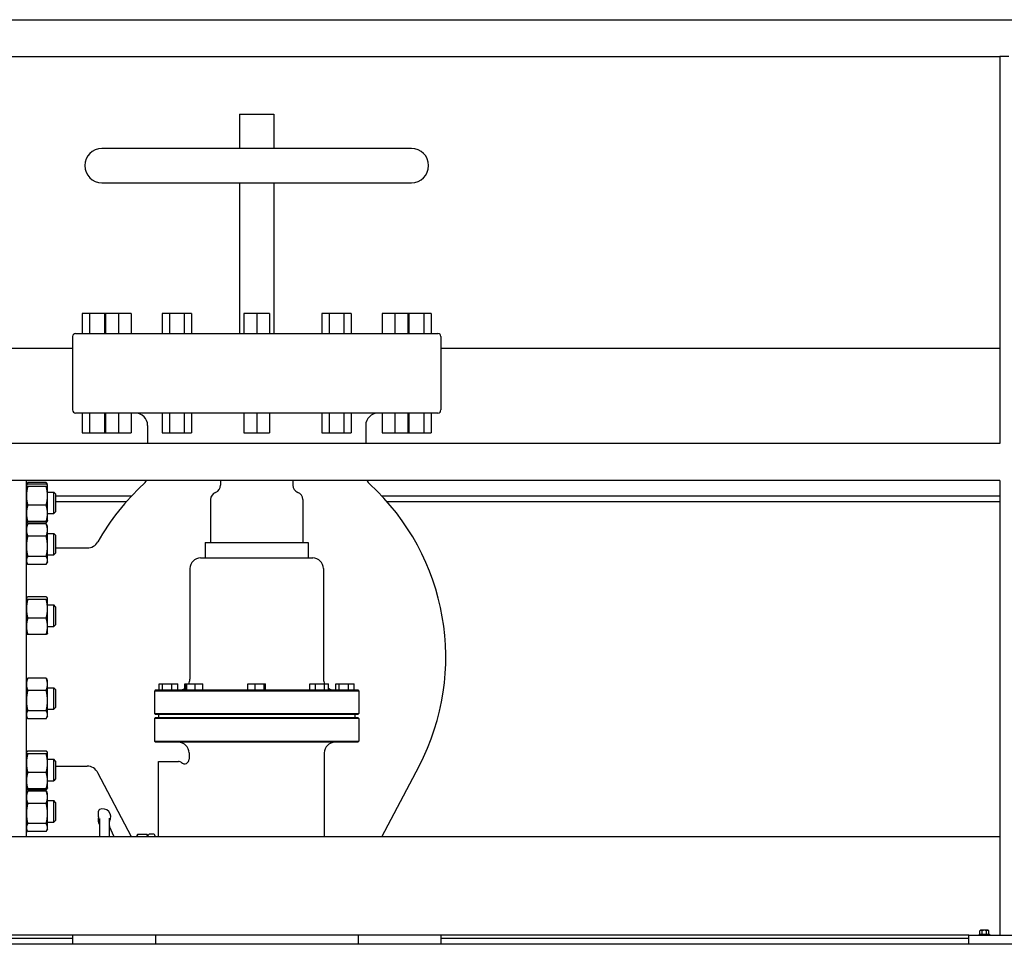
# Model space of a CAD drawing. Header units: inches. Extents: x 18 to 846, y -67 to 561.
# Tile 570 of 656: x 721 to 761, y 257 to 295. Entities that reach past the tile are written whole.
import ezdxf

# ---------------------------------------------------------------- set-up
doc = ezdxf.new("R2010")
doc.units = ezdxf.units.IN
doc.header["$LTSCALE"] = 24
doc.header["$MEASUREMENT"] = 0
doc.layers.add('Visible (ANSI)', color=7, linetype='Continuous', lineweight=30)

msp = doc.modelspace()

# ---------------------------------------------------------------- linework, layer by layer
at = {"layer": 'Visible (ANSI)'}
for p, q in [((701.0808, 294.54286), (797.94873, 294.54286)), ((701.8308, 293.04286), (760.8308, 293.04286)), ((760.8308, 293.04286), (760.8308, 277.29286)), ((761.2058, 293.04286), (760.8308, 293.04286)), ((729.8808, 290.70536), (731.2808, 290.70536)), ((729.8808, 290.70536), (729.8808, 289.30536)), ((731.2808, 290.70536), (731.2808, 289.30536)), ((736.8808, 289.30536), (724.2808, 289.30536)), ((724.2808, 287.90536), (736.8808, 287.90536)), ((729.8808, 287.90536), (729.8808, 281.77536)), ((731.2808, 287.90536), (731.2808, 281.77536)), ((723.4808, 282.58536), (723.4808, 281.77536)), ((723.7808, 282.58536), (723.4808, 282.58536)), ((723.7808, 282.58536), (723.7808, 281.77536)), ((724.3808, 282.58536), (723.7808, 282.58536)), ((724.3808, 282.58536), (724.3808, 281.77536)), ((724.43202, 282.58536), (724.3808, 282.58536)), ((724.43202, 282.58536), (724.43202, 281.77536)), ((724.95164, 282.58536), (724.43202, 282.58536)), ((724.95164, 282.58536), (724.95164, 281.77536)), ((725.47125, 282.58536), (724.95164, 282.58536)), ((725.47125, 282.58536), (725.47125, 281.77536)), ((726.7308, 282.58536), (726.7308, 281.77536)), ((727.0308, 282.58536), (726.7308, 282.58536)), ((727.0308, 282.58536), (727.0308, 281.77536)), ((727.6308, 282.58536), (727.0308, 282.58536)), ((727.6308, 282.58536), (727.6308, 281.77536)), ((727.9308, 282.58536), (727.6308, 282.58536)), ((727.9308, 282.58536), (727.9308, 281.77536)), ((730.06119, 282.58536), (730.06119, 281.77536)), ((730.5808, 282.58536), (730.06119, 282.58536)), ((730.5808, 282.58536), (730.5808, 281.77536)), ((731.10042, 282.58536), (730.5808, 282.58536)), ((731.10042, 282.58536), (731.10042, 281.77536)), ((733.2308, 282.58536), (733.2308, 281.77536)), ((733.5308, 282.58536), (733.2308, 282.58536)), ((733.5308, 282.58536), (733.5308, 281.77536)), ((734.1308, 282.58536), (733.5308, 282.58536)), ((734.1308, 282.58536), (734.1308, 281.77536)), ((734.4308, 282.58536), (734.1308, 282.58536)), ((734.4308, 282.58536), (734.4308, 281.77536)), ((735.69035, 282.58536), (735.69035, 281.77536)), ((736.20997, 282.58536), (735.69035, 282.58536)), ((736.20997, 282.58536), (736.20997, 281.77536)), ((736.72958, 282.58536), (736.20997, 282.58536)), ((736.72958, 282.58536), (736.72958, 281.77536)), ((736.7808, 282.58536), (736.72958, 282.58536)), ((736.7808, 282.58536), (736.7808, 281.77536)), ((737.3808, 282.58536), (736.7808, 282.58536)), ((737.3808, 282.58536), (737.3808, 281.77536)), ((737.6808, 282.58536), (737.3808, 282.58536)), ((737.6808, 282.58536), (737.6808, 281.77536)), ((723.0808, 281.65036), (723.0808, 278.66036)), ((723.2058, 281.77536), (737.9558, 281.77536)), ((738.0808, 281.65036), (738.0808, 278.66036)), ((723.0808, 281.16786), (702.0078, 281.16786)), ((760.8308, 281.16786), (738.0808, 281.16786)), ((737.9558, 278.53536), (723.2058, 278.53536)), ((723.4808, 278.53536), (723.4808, 277.72536)), ((723.7808, 278.53536), (723.7808, 277.72536)), ((724.3808, 278.53536), (724.3808, 277.72536)), ((724.43202, 278.53536), (724.43202, 277.72536)), ((724.95164, 278.53536), (724.95164, 277.72536)), ((725.47125, 278.53536), (725.47125, 277.72536)), ((726.7308, 278.53536), (726.7308, 277.72536)), ((727.0308, 278.53536), (727.0308, 277.72536)), ((727.6308, 278.53536), (727.6308, 277.72536)), ((727.9308, 278.53536), (727.9308, 277.72536)), ((730.06119, 278.53536), (730.06119, 277.72536)), ((730.5808, 278.53536), (730.5808, 277.72536)), ((731.10042, 278.53536), (731.10042, 277.72536)), ((733.2308, 278.53536), (733.2308, 277.72536)), ((733.5308, 278.53536), (733.5308, 277.72536)), ((734.1308, 278.53536), (734.1308, 277.72536)), ((734.4308, 278.53536), (734.4308, 277.72536)), ((735.69035, 278.53536), (735.69035, 277.72536)), ((736.20997, 278.53536), (736.20997, 277.72536)), ((736.72958, 278.53536), (736.72958, 277.72536)), ((736.7808, 278.53536), (736.7808, 277.72536)), ((737.3808, 278.53536), (737.3808, 277.72536)), ((737.6808, 278.53536), (737.6808, 277.72536)), ((726.1408, 278.03536), (726.1408, 277.29286)), ((735.0208, 278.03536), (735.0208, 277.29286)), ((723.4808, 277.72536), (723.7808, 277.72536)), ((723.7808, 277.72536), (724.3808, 277.72536)), ((724.3808, 277.72536), (724.43202, 277.72536)), ((724.43202, 277.72536), (724.95164, 277.72536)), ((724.95164, 277.72536), (725.47125, 277.72536)), ((726.7308, 277.72536), (727.0308, 277.72536)), ((727.0308, 277.72536), (727.6308, 277.72536)), ((727.6308, 277.72536), (727.9308, 277.72536)), ((730.06119, 277.72536), (730.5808, 277.72536)), ((730.5808, 277.72536), (731.10042, 277.72536)), ((733.2308, 277.72536), (733.5308, 277.72536)), ((733.5308, 277.72536), (734.1308, 277.72536)), ((734.1308, 277.72536), (734.4308, 277.72536)), ((735.69035, 277.72536), (736.20997, 277.72536)), ((736.20997, 277.72536), (736.72958, 277.72536)), ((736.72958, 277.72536), (736.7808, 277.72536)), ((736.7808, 277.72536), (737.3808, 277.72536)), ((737.3808, 277.72536), (737.6808, 277.72536)), ((760.8308, 277.29286), (701.8308, 277.29286)), ((760.8308, 275.79286), (701.8308, 275.79286)), ((721.2008, 275.79286), (721.2008, 261.29286)), ((729.11205, 275.79286), (729.11205, 275.60208)), ((732.04955, 275.79286), (732.04955, 275.60208)), ((760.8308, 275.79286), (760.8308, 257.29286)), ((721.2058, 275.60288), (721.20829, 275.60822)), ((721.2058, 275.60288), (721.2058, 275.59759)), ((721.2058, 275.59759), (721.2058, 275.16531)), ((721.20829, 275.60822), (721.23487, 275.66522)), ((722.01294, 275.708), (721.25767, 275.708)), ((722.01294, 275.64787), (721.25767, 275.64787)), ((722.01294, 275.5473), (721.25767, 275.5473)), ((722.06232, 275.60822), (722.03574, 275.66522)), ((722.0648, 275.60288), (722.06232, 275.60822)), ((722.0648, 275.59759), (722.0648, 275.60288)), ((722.0648, 275.16531), (722.0648, 275.59759)), ((721.2008, 275.32138), (721.2058, 275.32138)), ((721.2058, 275.16531), (721.2058, 274.4516)), ((722.0648, 275.32138), (722.32289, 275.32138)), ((722.0648, 274.4516), (722.0648, 275.16531)), ((722.32289, 274.44638), (722.32289, 275.32138)), ((722.3958, 275.24847), (722.32289, 275.32138)), ((722.3958, 275.24847), (722.3958, 274.5193)), ((722.3958, 275.16786), (725.49361, 275.16786)), ((728.7058, 275.01661), (728.7058, 273.26661)), ((732.4558, 275.01661), (732.4558, 273.26661)), ((735.668, 275.16786), (760.8308, 275.16786)), ((722.01294, 274.78332), (721.25767, 274.78332)), ((725.2653, 274.91786), (722.3958, 274.91786)), ((760.8308, 274.91786), (735.89631, 274.91786)), ((721.2008, 274.44638), (721.2058, 274.44638)), ((721.2058, 274.4516), (721.2058, 274.16488)), ((722.0648, 274.16488), (722.0648, 274.4516)), ((722.0648, 274.44638), (722.32289, 274.44638)), ((722.3958, 274.5193), (722.32289, 274.44638)), ((721.2058, 274.16488), (721.20829, 274.15955)), ((721.2058, 273.92056), (721.23487, 273.9829)), ((721.2058, 273.92056), (721.2058, 273.7761)), ((721.20829, 274.15955), (721.23487, 274.10254)), ((722.01294, 274.11989), (721.25767, 274.11989)), ((722.01294, 274.05977), (721.25767, 274.05977)), ((722.01294, 274.02568), (721.25767, 274.02568)), ((722.06232, 274.15955), (722.03574, 274.10254)), ((722.0648, 273.92056), (722.03574, 273.9829)), ((722.0648, 274.16488), (722.06232, 274.15955)), ((722.0648, 273.7761), (722.0648, 273.92056)), ((721.2008, 273.63906), (721.2058, 273.63906)), ((721.2058, 273.7761), (721.2058, 273.11447)), ((722.01294, 273.52652), (721.25767, 273.52652)), ((722.0648, 273.11447), (722.0648, 273.7761)), ((722.0648, 273.63906), (722.32289, 273.63906)), ((722.32289, 272.76406), (722.32289, 273.63906)), ((722.3958, 273.56614), (722.32289, 273.63906)), ((722.3958, 273.56614), (722.3958, 272.83698)), ((721.2058, 273.11447), (721.2058, 272.53992)), ((722.0648, 272.53992), (722.0648, 273.11447)), ((722.3958, 273.04536), (723.67905, 273.04536)), ((728.48705, 273.26661), (732.67455, 273.26661)), ((728.48705, 273.26661), (728.48705, 272.64161)), ((732.67455, 273.26661), (732.67455, 272.64161)), ((721.2008, 272.76406), (721.2058, 272.76406)), ((722.01294, 272.70241), (721.25767, 272.70241)), ((722.0648, 272.76406), (722.32289, 272.76406)), ((722.3958, 272.83698), (722.32289, 272.76406)), ((728.29955, 272.64161), (732.86205, 272.64161)), ((721.2058, 272.53992), (721.2058, 272.48256)), ((721.2058, 272.48256), (721.23487, 272.42022)), ((722.01294, 272.37744), (721.25767, 272.37744)), ((722.0648, 272.48256), (722.03574, 272.42022)), ((722.0648, 272.48256), (722.0648, 272.53992)), ((727.86205, 272.20411), (727.86205, 267.70411)), ((733.29955, 272.20411), (733.29955, 267.70411)), ((721.2058, 271.00669), (721.20829, 271.01202)), ((721.2058, 271.00669), (721.2058, 271.00139)), ((721.2058, 271.00139), (721.2058, 270.56912)), ((722.01294, 271.05168), (721.25767, 271.05168)), ((722.0648, 271.00669), (722.06232, 271.01202)), ((722.0648, 271.00139), (722.0648, 271.00669)), ((722.0648, 270.56912), (722.0648, 271.00139)), ((721.2008, 270.72519), (721.2058, 270.72519)), ((722.01294, 270.95111), (721.25767, 270.95111)), ((722.0648, 270.72519), (722.32289, 270.72519)), ((722.32289, 269.85019), (722.32289, 270.72519)), ((722.3958, 270.65227), (722.32289, 270.72519)), ((722.3958, 270.65227), (722.3958, 269.92311)), ((721.2058, 270.56912), (721.2058, 269.85541)), ((722.01294, 270.18712), (721.25767, 270.18712)), ((722.0648, 269.85541), (722.0648, 270.56912)), ((721.2008, 269.85019), (721.2058, 269.85019)), ((721.2058, 269.85541), (721.2058, 269.56869)), ((722.0648, 269.56869), (722.0648, 269.85541)), ((722.0648, 269.85019), (722.32289, 269.85019)), ((722.3958, 269.92311), (722.32289, 269.85019)), ((721.2058, 269.56869), (721.20829, 269.56335)), ((722.01294, 269.5237), (721.25767, 269.5237)), ((722.0648, 269.56869), (722.06232, 269.56335)), ((721.2058, 267.64204), (721.23487, 267.70438)), ((721.2058, 267.64204), (721.2058, 267.49758)), ((721.2058, 267.49758), (721.2058, 266.83595)), ((722.01294, 267.74716), (721.25767, 267.74716)), ((722.0648, 267.64204), (722.03574, 267.70438)), ((722.0648, 267.49758), (722.0648, 267.64204)), ((722.0648, 266.83595), (722.0648, 267.49758)), ((726.60944, 267.26661), (726.60944, 267.51661)), ((726.60944, 267.51661), (726.7484, 267.51661)), ((726.7484, 267.51661), (727.12602, 267.51661)), ((726.7484, 267.26661), (726.7484, 267.51661)), ((727.12602, 267.51661), (727.36467, 267.51661)), ((727.12602, 267.26661), (727.12602, 267.51661)), ((727.36467, 267.26661), (727.36467, 267.51661)), ((727.66, 267.51661), (727.68979, 267.51661)), ((727.66, 267.33537), (727.66, 267.51661)), ((727.68979, 267.51661), (727.73193, 267.51661)), ((727.68979, 267.26661), (727.68979, 267.51661)), ((727.73193, 267.26661), (727.73193, 267.51661)), ((727.73193, 267.51661), (728.08178, 267.51661)), ((728.08178, 267.51661), (728.38949, 267.51661)), ((728.08178, 267.26661), (728.08178, 267.51661)), ((728.38949, 267.26661), (728.38949, 267.51661)), ((730.225, 267.51661), (730.52325, 267.51661)), ((730.225, 267.26661), (730.225, 267.51661)), ((730.52325, 267.26661), (730.52325, 267.51661)), ((730.52325, 267.51661), (730.87905, 267.51661)), ((730.87905, 267.51661), (730.93661, 267.51661)), ((730.87905, 267.26661), (730.87905, 267.51661)), ((730.93661, 267.26661), (730.93661, 267.51661)), ((732.74233, 267.51661), (732.96864, 267.51661)), ((732.74233, 267.26661), (732.74233, 267.51661)), ((732.96864, 267.51661), (733.34829, 267.51661)), ((732.96864, 267.26661), (732.96864, 267.51661)), ((733.34829, 267.26661), (733.34829, 267.51661)), ((733.34829, 267.51661), (733.50161, 267.51661)), ((733.50161, 267.26661), (733.50161, 267.51661)), ((733.79694, 267.51661), (733.9359, 267.51661)), ((733.79694, 267.26661), (733.79694, 267.51661)), ((733.9359, 267.51661), (734.31352, 267.51661)), ((733.9359, 267.26661), (733.9359, 267.51661)), ((734.31352, 267.51661), (734.55217, 267.51661)), ((734.31352, 267.26661), (734.31352, 267.51661)), ((734.55217, 267.26661), (734.55217, 267.51661)), ((721.2008, 267.36054), (721.2058, 267.36054)), ((722.01294, 267.24801), (721.25767, 267.24801)), ((722.0648, 267.36054), (722.32289, 267.36054)), ((722.32289, 266.48554), (722.32289, 267.36054)), ((722.3958, 267.28762), (722.32289, 267.36054)), ((722.3958, 267.28762), (722.3958, 266.55846)), ((726.46622, 267.26661), (726.42455, 267.22495)), ((734.73705, 267.22495), (726.42455, 267.22495)), ((726.42455, 267.22495), (726.42455, 266.30828)), ((726.46622, 267.26661), (734.69539, 267.26661)), ((734.69539, 267.26661), (734.73705, 267.22495)), ((734.73705, 267.22495), (734.73705, 266.30828)), ((721.2058, 266.83595), (721.2058, 266.26141)), ((722.0648, 266.26141), (722.0648, 266.83595)), ((721.2008, 266.48554), (721.2058, 266.48554)), ((721.2058, 266.26141), (721.2058, 266.20404)), ((721.2058, 266.20404), (721.23487, 266.1417)), ((722.01294, 266.42389), (721.25767, 266.42389)), ((722.0648, 266.20404), (722.03574, 266.1417)), ((722.0648, 266.48554), (722.32289, 266.48554)), ((722.0648, 266.20404), (722.0648, 266.26141)), ((722.3958, 266.55846), (722.32289, 266.48554)), ((726.42455, 266.30828), (734.73705, 266.30828)), ((726.46622, 266.26661), (726.42455, 266.30828)), ((734.69539, 266.26661), (726.46622, 266.26661)), ((726.5808, 266.26661), (726.5808, 266.14161)), ((734.5808, 266.26661), (734.5808, 266.14161)), ((734.69539, 266.26661), (734.73705, 266.30828)), ((722.01294, 266.09892), (721.25767, 266.09892)), ((726.46622, 266.14161), (726.42455, 266.09995)), ((734.73705, 266.09995), (726.42455, 266.09995)), ((726.42455, 266.09995), (726.42455, 265.18328)), ((726.46622, 266.14161), (734.69539, 266.14161)), ((734.69539, 266.14161), (734.73705, 266.09995)), ((734.73705, 266.09995), (734.73705, 265.18328)), ((726.42455, 265.18328), (734.73705, 265.18328)), ((726.46622, 265.14161), (726.42455, 265.18328)), ((734.69539, 265.14161), (726.46622, 265.14161)), ((734.69539, 265.14161), (734.73705, 265.18328)), ((721.2058, 264.72817), (721.20829, 264.7335)), ((721.2058, 264.72817), (721.2058, 264.72288)), ((721.2058, 264.72288), (721.2058, 264.2906)), ((722.01294, 264.77316), (721.25767, 264.77316)), ((722.01294, 264.67259), (721.25767, 264.67259)), ((722.0648, 264.72817), (722.06232, 264.7335)), ((722.0648, 264.72288), (722.0648, 264.72817)), ((722.0648, 264.2906), (722.0648, 264.72288)), ((727.8308, 264.70411), (727.8308, 264.45237)), ((733.3308, 264.70411), (733.3308, 261.29286)), ((721.2008, 264.44667), (721.2058, 264.44667)), ((721.2058, 264.2906), (721.2058, 263.57689)), ((722.0648, 264.44667), (722.32289, 264.44667)), ((722.0648, 263.57689), (722.0648, 264.2906)), ((722.32289, 263.57167), (722.32289, 264.44667)), ((722.3958, 264.37375), (722.32289, 264.44667)), ((722.3958, 264.37375), (722.3958, 263.64459)), ((726.5808, 261.29286), (726.5808, 264.36036)), ((726.5808, 264.36036), (727.3933, 264.36036)), ((735.67995, 261.29286), (737.18948, 264.1727)), ((722.01294, 263.9086), (721.25767, 263.9086)), ((722.3958, 264.16536), (723.67353, 264.16536)), ((725.48166, 261.29286), (724.11638, 263.89749)), ((721.2008, 263.57167), (721.2058, 263.57167)), ((721.2058, 263.57689), (721.2058, 263.29017)), ((722.0648, 263.29017), (722.0648, 263.57689)), ((722.0648, 263.57167), (722.32289, 263.57167)), ((722.3958, 263.64459), (722.32289, 263.57167)), ((721.2058, 263.29017), (721.20829, 263.28484)), ((721.2058, 263.04585), (721.23487, 263.10819)), ((721.2058, 263.04585), (721.2058, 262.90139)), ((721.20829, 263.28484), (721.23487, 263.22783)), ((722.01294, 263.24518), (721.25767, 263.24518)), ((722.01294, 263.18505), (721.25767, 263.18505)), ((722.01294, 263.15096), (721.25767, 263.15096)), ((722.06232, 263.28484), (722.03574, 263.22783)), ((722.0648, 263.04585), (722.03574, 263.10819)), ((722.0648, 263.29017), (722.06232, 263.28484)), ((722.0648, 262.90139), (722.0648, 263.04585)), ((721.2008, 262.76435), (721.2058, 262.76435)), ((721.2058, 262.90139), (721.2058, 262.23975)), ((722.01294, 262.65181), (721.25767, 262.65181)), ((722.0648, 262.23975), (722.0648, 262.90139)), ((722.0648, 262.76435), (722.32289, 262.76435)), ((722.32289, 261.88935), (722.32289, 262.76435)), ((722.3958, 262.69143), (722.32289, 262.76435)), ((722.3958, 262.69143), (722.3958, 261.96226)), ((721.2058, 262.23975), (721.2058, 261.66521)), ((722.0648, 261.66521), (722.0648, 262.23975)), ((724.1418, 262.10519), (724.1418, 262.34017)), ((721.2008, 261.88935), (721.2058, 261.88935)), ((722.01294, 261.8277), (721.25767, 261.8277)), ((722.0648, 261.88935), (722.32289, 261.88935)), ((722.3958, 261.96226), (722.32289, 261.88935)), ((724.1418, 262.10519), (724.1418, 262.05986)), ((724.1418, 261.89847), (724.1418, 262.05986)), ((724.1418, 261.89847), (724.1418, 261.86567)), ((724.1943, 261.29286), (724.1943, 262.04145)), ((724.5793, 262.05256), (724.5793, 261.29286)), ((721.2058, 261.66521), (721.2058, 261.60785)), ((721.2058, 261.60785), (721.23487, 261.54551)), ((722.01294, 261.50273), (721.25767, 261.50273)), ((722.0648, 261.60785), (722.03574, 261.54551)), ((722.0648, 261.60785), (722.0648, 261.66521)), ((724.783, 261.29286), (724.59518, 261.71471)), ((725.7053, 261.34286), (725.72209, 261.37194)), ((725.7388, 261.39652), (726.10981, 261.39652)), ((726.1433, 261.34286), (726.12652, 261.37194)), ((726.3574, 261.40211), (726.23705, 261.40211)), ((760.8308, 261.29286), (701.8308, 261.29286)), ((725.7053, 261.34286), (725.7053, 261.29286)), ((726.1433, 261.29286), (726.1433, 261.34286)), ((726.1437, 261.31696), (726.1437, 261.29286)), ((760.02567, 257.33186), (760.02567, 257.46764)), ((760.0707, 257.48686), (760.0498, 257.48686)), ((760.2058, 257.48686), (760.0707, 257.48686)), ((760.11574, 257.33186), (760.11574, 257.46764)), ((760.3409, 257.48686), (760.2058, 257.48686)), ((760.29587, 257.33186), (760.29587, 257.46764)), ((760.3618, 257.48686), (760.3409, 257.48686)), ((760.38594, 257.33186), (760.38594, 257.46764)), ((759.5808, 257.29286), (703.0808, 257.29286)), ((703.0808, 257.16786), (723.0808, 257.16786)), ((723.0808, 257.29286), (723.0808, 256.91786)), ((726.4558, 257.29286), (726.4558, 256.91786)), ((734.7058, 257.29286), (734.7058, 256.91786)), ((738.0808, 257.29286), (738.0808, 256.91786)), ((738.0808, 257.16786), (759.5808, 257.16786)), ((759.5808, 257.29286), (763.5808, 257.29286)), ((759.5808, 256.91786), (759.5808, 257.29286)), ((759.9898, 257.33186), (760.4218, 257.33186)), ((759.9898, 257.33186), (759.9898, 257.29286)), ((760.4218, 257.33186), (760.4218, 257.29286)), ((792.1433, 256.91786), (697.7058, 256.91786))]:
    msp.add_line(p, q, dxfattribs=at)
for centre, radius, start, end in [((724.2808, 288.60536), 0.7, 90, 270), ((736.8808, 288.60536), 0.7, 270, 90), ((723.2058, 281.65036), 0.125, 90, 180), ((737.9558, 281.65036), 0.125, 0, 90), ((723.2058, 278.66036), 0.125, 180, 270), ((737.9558, 278.66036), 0.125, 270, 0), ((725.6408, 278.03536), 0.5, 0, 90), ((735.5208, 278.03536), 0.5, 90, 180), ((725.6408, 276.01375), 0.5, 312.497008, 333.782643), ((735.5208, 276.01375), 0.5, 206.217357, 227.502992), ((732.42863, 268.60536), 9.54783, 132.497008, 150.551), ((728.79955, 275.60208), 0.3125, 290.487315, 0), ((732.36205, 275.60208), 0.3125, 180, 249.512685), ((728.73298, 268.60536), 9.54783, 332.337698, 47.502992), ((729.0183, 275.01661), 0.3125, 110.487315, 180), ((732.1433, 275.01661), 0.3125, 0, 69.512685), ((723.67905, 273.54536), 0.5, 270, 330.551), ((728.29955, 272.20411), 0.4375, 90, 180), ((732.86205, 272.20411), 0.4375, 0, 90), ((727.42455, 267.70411), 0.4375, 334.623066, 0), ((733.73705, 267.70411), 0.4375, 180, 205.376934), ((727.42455, 267.70411), 0.4375, 270, 307.318572), ((733.73705, 267.70411), 0.4375, 237.442211, 270), ((727.3933, 264.70411), 0.4375, 0, 90), ((733.7683, 264.70411), 0.4375, 90, 180), ((727.3933, 264.17286), 0.1875, 48.189685, 90), ((727.6433, 264.45237), 0.1875, 228.189685, 0), ((723.67353, 263.66536), 0.5, 27.662302, 90), ((724.2043, 262.34017), 0.0625, 115.376934, 180), ((724.3168, 262.103), 0.325, 327.004115, 115.376934), ((724.2043, 261.86566), 0.0625, 180, 241.143953), ((724.6418, 261.89198), 0.0625, 147.004115, 180), ((726.23705, 261.30836), 0.09375, 90, 174.741407), ((726.3574, 261.30836), 0.09375, 9.087729, 90), ((760.2058, 257.26625), 0.2702, 125.26439, 131.810315), ((760.2058, 257.26625), 0.22062, 90, 114.094843), ((760.2058, 257.26625), 0.22062, 65.905157, 90), ((760.2058, 257.26625), 0.2702, 48.189685, 54.73561)]:
    msp.add_arc(centre, radius, start, end, dxfattribs=at)
for centre, start_param, end_param in [((760.0707, 257.26625), 0, 0.42053434), ((760.0707, 257.26625), 5.86265097, 6.28318531), ((760.3409, 257.26625), 0, 0.42053434), ((760.3409, 257.26625), 5.86265097, 6.28318531)]:
    msp.add_ellipse(centre, major_axis=(0, 0.22062), ratio=0.5, start_param=start_param, end_param=end_param, dxfattribs=at)
for points, weights in [([(721.25767, 275.64787), (721.2058, 275.62092), (721.2058, 275.59759)], [1, 1.0379548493, 1]), ([(721.2058, 275.59759), (721.2058, 275.57425), (721.25767, 275.5473)], [1, 1.0379548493, 1]), ([(721.25767, 275.5473), (721.2058, 275.34259), (721.2058, 275.16531)], [1, 1.0379548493, 1]), ([(721.25767, 275.708), (721.24257, 275.66906), (721.23203, 275.6327)], [1, 1.01076049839, 1.01541962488]), ([(721.23487, 275.66522), (721.24455, 275.68596), (721.25767, 275.708)], [1.01408417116, 1.00934096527, 1]), ([(722.03858, 275.6327), (722.02804, 275.66906), (722.01294, 275.708)], [1.01541962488, 1.01076049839, 1]), ([(722.01294, 275.708), (722.02606, 275.68596), (722.03574, 275.66522)], [1, 1.00934096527, 1.01408417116]), ([(722.0648, 275.59759), (722.0648, 275.62092), (722.01294, 275.64787)], [1, 1.0379548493, 1]), ([(722.01294, 275.5473), (722.0648, 275.57425), (722.0648, 275.59759)], [1, 1.0379548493, 1]), ([(722.0648, 275.16531), (722.0648, 275.34259), (722.01294, 275.5473)], [1, 1.0379548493, 1]), ([(721.2058, 275.16531), (721.2058, 274.98803), (721.25767, 274.78332)], [1, 1.0379548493, 1]), ([(722.01294, 274.78332), (722.0648, 274.98803), (722.0648, 275.16531)], [1, 1.0379548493, 1]), ([(721.25767, 274.78332), (721.2058, 274.60555), (721.2058, 274.4516)], [1, 1.0379548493, 1]), ([(722.0648, 274.4516), (722.0648, 274.60555), (722.01294, 274.78332)], [1, 1.0379548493, 1]), ([(721.2058, 274.4516), (721.2058, 274.29766), (721.25767, 274.11989)], [1, 1.0379548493, 1]), ([(722.01294, 274.11989), (722.0648, 274.29766), (722.0648, 274.4516)], [1, 1.0379548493, 1]), ([(721.25767, 274.02568), (721.2058, 273.89193), (721.2058, 273.7761)], [1, 1.0379548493, 1]), ([(721.25767, 274.11989), (721.21691, 274.14107), (721.20829, 274.15955)], [1, 1.02958951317, 1.01304319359]), ([(721.21763, 274.14684), (721.23032, 274.10568), (721.25767, 274.05977)], [1.01895290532, 1.01965956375, 1]), ([(721.23487, 273.9829), (721.24455, 274.00364), (721.25767, 274.02568)], [1.01408417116, 1.00934096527, 1]), ([(722.06232, 274.15955), (722.0537, 274.14107), (722.01294, 274.11989)], [1.01304319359, 1.02958951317, 1]), ([(722.01294, 274.05977), (722.04029, 274.10568), (722.05298, 274.14684)], [1, 1.01965956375, 1.01895290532]), ([(722.0648, 273.7761), (722.0648, 273.89193), (722.01294, 274.02568)], [1, 1.0379548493, 1]), ([(722.01294, 274.02568), (722.02606, 274.00364), (722.03574, 273.9829)], [1, 1.00934096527, 1.01408417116]), ([(721.2058, 273.7761), (721.2058, 273.66027), (721.25767, 273.52652)], [1, 1.0379548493, 1]), ([(721.25767, 273.52652), (721.2058, 273.3057), (721.2058, 273.11447)], [1, 1.0379548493, 1]), ([(722.01294, 273.52652), (722.0648, 273.66027), (722.0648, 273.7761)], [1, 1.0379548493, 1]), ([(722.0648, 273.11447), (722.0648, 273.3057), (722.01294, 273.52652)], [1, 1.0379548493, 1]), ([(721.2058, 273.11447), (721.2058, 272.92323), (721.25767, 272.70241)], [1, 1.0379548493, 1]), ([(722.01294, 272.70241), (722.0648, 272.92323), (722.0648, 273.11447)], [1, 1.0379548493, 1]), ([(721.25767, 272.70241), (721.2058, 272.61533), (721.2058, 272.53992)], [1, 1.0379548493, 1]), ([(722.0648, 272.53992), (722.0648, 272.61533), (722.01294, 272.70241)], [1, 1.0379548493, 1]), ([(721.2058, 272.53992), (721.2058, 272.46452), (721.25767, 272.37744)], [1, 1.0379548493, 1]), ([(722.01294, 272.37744), (722.0648, 272.46452), (722.0648, 272.53992)], [1, 1.0379548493, 1]), ([(721.25767, 271.05168), (721.2058, 271.02473), (721.2058, 271.00139)], [1, 1.0379548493, 1]), ([(721.2058, 271.00139), (721.2058, 270.97806), (721.25767, 270.95111)], [1, 1.0379548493, 1]), ([(722.0648, 271.00139), (722.0648, 271.02473), (722.01294, 271.05168)], [1, 1.0379548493, 1]), ([(722.01294, 270.95111), (722.0648, 270.97806), (722.0648, 271.00139)], [1, 1.0379548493, 1]), ([(721.25767, 270.95111), (721.2058, 270.7464), (721.2058, 270.56912)], [1, 1.0379548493, 1]), ([(722.0648, 270.56912), (722.0648, 270.7464), (722.01294, 270.95111)], [1, 1.0379548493, 1]), ([(721.2058, 270.56912), (721.2058, 270.39183), (721.25767, 270.18712)], [1, 1.0379548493, 1]), ([(721.25767, 270.18712), (721.2058, 270.00936), (721.2058, 269.85541)], [1, 1.0379548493, 1]), ([(722.01294, 270.18712), (722.0648, 270.39183), (722.0648, 270.56912)], [1, 1.0379548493, 1]), ([(722.0648, 269.85541), (722.0648, 270.00936), (722.01294, 270.18712)], [1, 1.0379548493, 1]), ([(721.2058, 269.85541), (721.2058, 269.70146), (721.25767, 269.5237)], [1, 1.0379548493, 1]), ([(722.01294, 269.5237), (722.0648, 269.70146), (722.0648, 269.85541)], [1, 1.0379548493, 1]), ([(721.25767, 269.5237), (721.21691, 269.54488), (721.20829, 269.56335)], [1, 1.02958951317, 1.01304319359]), ([(722.06232, 269.56335), (722.0537, 269.54488), (722.01294, 269.5237)], [1.01304319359, 1.02958951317, 1]), ([(721.25767, 267.74716), (721.2058, 267.61341), (721.2058, 267.49758)], [1, 1.0379548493, 1]), ([(721.2058, 267.49758), (721.2058, 267.38175), (721.25767, 267.24801)], [1, 1.0379548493, 1]), ([(721.23487, 267.70438), (721.24455, 267.72512), (721.25767, 267.74716)], [1.01408417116, 1.00934096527, 1]), ([(722.0648, 267.49758), (722.0648, 267.61341), (722.01294, 267.74716)], [1, 1.0379548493, 1]), ([(722.01294, 267.74716), (722.02606, 267.72512), (722.03574, 267.70438)], [1, 1.00934096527, 1.01408417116]), ([(722.01294, 267.24801), (722.0648, 267.38175), (722.0648, 267.49758)], [1, 1.0379548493, 1]), ([(721.25767, 267.24801), (721.2058, 267.02718), (721.2058, 266.83595)], [1, 1.0379548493, 1]), ([(722.0648, 266.83595), (722.0648, 267.02718), (722.01294, 267.24801)], [1, 1.0379548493, 1]), ([(721.2058, 266.83595), (721.2058, 266.64471), (721.25767, 266.42389)], [1, 1.0379548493, 1]), ([(722.01294, 266.42389), (722.0648, 266.64471), (722.0648, 266.83595)], [1, 1.0379548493, 1]), ([(721.25767, 266.42389), (721.2058, 266.33682), (721.2058, 266.26141)], [1, 1.0379548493, 1]), ([(721.2058, 266.26141), (721.2058, 266.186), (721.25767, 266.09892)], [1, 1.0379548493, 1]), ([(722.0648, 266.26141), (722.0648, 266.33682), (722.01294, 266.42389)], [1, 1.0379548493, 1]), ([(722.01294, 266.09892), (722.0648, 266.186), (722.0648, 266.26141)], [1, 1.0379548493, 1]), ([(721.25767, 264.77316), (721.2058, 264.74621), (721.2058, 264.72288)], [1, 1.0379548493, 1]), ([(721.2058, 264.72288), (721.2058, 264.69954), (721.25767, 264.67259)], [1, 1.0379548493, 1]), ([(721.25767, 264.67259), (721.2058, 264.46788), (721.2058, 264.2906)], [1, 1.0379548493, 1]), ([(722.0648, 264.72288), (722.0648, 264.74621), (722.01294, 264.77316)], [1, 1.0379548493, 1]), ([(722.01294, 264.67259), (722.0648, 264.69954), (722.0648, 264.72288)], [1, 1.0379548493, 1]), ([(722.0648, 264.2906), (722.0648, 264.46788), (722.01294, 264.67259)], [1, 1.0379548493, 1]), ([(721.2058, 264.2906), (721.2058, 264.11331), (721.25767, 263.9086)], [1, 1.0379548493, 1]), ([(722.01294, 263.9086), (722.0648, 264.11331), (722.0648, 264.2906)], [1, 1.0379548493, 1]), ([(721.25767, 263.9086), (721.2058, 263.73084), (721.2058, 263.57689)], [1, 1.0379548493, 1]), ([(722.0648, 263.57689), (722.0648, 263.73084), (722.01294, 263.9086)], [1, 1.0379548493, 1]), ([(721.2058, 263.57689), (721.2058, 263.42294), (721.25767, 263.24518)], [1, 1.0379548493, 1]), ([(722.01294, 263.24518), (722.0648, 263.42294), (722.0648, 263.57689)], [1, 1.0379548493, 1]), ([(721.25767, 263.15096), (721.2058, 263.01722), (721.2058, 262.90139)], [1, 1.0379548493, 1]), ([(721.25767, 263.24518), (721.21691, 263.26636), (721.20829, 263.28484)], [1, 1.02958951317, 1.01304319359]), ([(721.21763, 263.27213), (721.23032, 263.23097), (721.25767, 263.18505)], [1.01895290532, 1.01965956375, 1]), ([(721.23487, 263.10819), (721.24455, 263.12893), (721.25767, 263.15096)], [1.01408417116, 1.00934096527, 1]), ([(722.06232, 263.28484), (722.0537, 263.26636), (722.01294, 263.24518)], [1.01304319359, 1.02958951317, 1]), ([(722.01294, 263.18505), (722.04029, 263.23097), (722.05298, 263.27213)], [1, 1.01965956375, 1.01895290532]), ([(722.0648, 262.90139), (722.0648, 263.01722), (722.01294, 263.15096)], [1, 1.0379548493, 1]), ([(722.01294, 263.15096), (722.02606, 263.12893), (722.03574, 263.10819)], [1, 1.00934096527, 1.01408417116]), ([(721.2058, 262.90139), (721.2058, 262.78556), (721.25767, 262.65181)], [1, 1.0379548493, 1]), ([(721.25767, 262.65181), (721.2058, 262.43099), (721.2058, 262.23975)], [1, 1.0379548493, 1]), ([(722.01294, 262.65181), (722.0648, 262.78556), (722.0648, 262.90139)], [1, 1.0379548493, 1]), ([(722.0648, 262.23975), (722.0648, 262.43099), (722.01294, 262.65181)], [1, 1.0379548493, 1]), ([(721.2058, 262.23975), (721.2058, 262.04852), (721.25767, 261.8277)], [1, 1.0379548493, 1]), ([(722.01294, 261.8277), (722.0648, 262.04852), (722.0648, 262.23975)], [1, 1.0379548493, 1]), ([(721.25767, 261.8277), (721.2058, 261.74062), (721.2058, 261.66521)], [1, 1.0379548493, 1]), ([(722.0648, 261.66521), (722.0648, 261.74062), (722.01294, 261.8277)], [1, 1.0379548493, 1]), ([(721.2058, 261.66521), (721.2058, 261.5898), (721.25767, 261.50273)], [1, 1.0379548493, 1]), ([(722.01294, 261.50273), (722.0648, 261.5898), (722.0648, 261.66521)], [1, 1.0379548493, 1]), ([(725.7388, 261.39652), (725.71293, 261.34119), (725.70712, 261.29286)], [1, 1.02906282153, 1.0136176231]), ([(725.72209, 261.37194), (725.72894, 261.3838), (725.7388, 261.39652)], [1.01552166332, 1.01087918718, 1]), ([(726.10981, 261.39652), (726.11967, 261.3838), (726.12652, 261.37194)], [1, 1.01087918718, 1.01552166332]), ([(726.14149, 261.29286), (726.13568, 261.34119), (726.10981, 261.39652)], [1.0136176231, 1.02906282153, 1])]:
    msp.add_rational_spline(points, weights, degree=2, dxfattribs=at)
for points, knots in [([(724.1943, 261.79275), (724.19421, 261.7929), (724.1941, 261.79306), (724.19353, 261.79393), (724.19291, 261.79485), (724.19101, 261.79719), (724.19039, 261.79791), (724.18841, 261.80008), (724.18694, 261.80167), (724.18207, 261.80579), (724.17938, 261.80802), (724.1742, 261.81089), (724.17417, 261.8109), (724.17414, 261.81092)], [0.3018015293, 0.3018015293, 0.3018015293, 0.3018015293, 0.3110269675, 0.3110269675, 0.3460360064, 0.3460360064, 0.3585984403, 0.3585984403, 0.3758973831, 0.3758973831, 0.3887084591, 0.3887084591, 0.3887837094, 0.3887837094, 0.3887837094, 0.3887837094]), ([(724.5793, 261.7705), (724.5793, 261.76687), (724.5793, 261.76293), (724.57951, 261.75852), (724.57958, 261.75736), (724.57978, 261.75538), (724.57984, 261.75481), (724.57997, 261.75384), (724.58001, 261.75353), (724.58011, 261.75287), (724.58017, 261.75252), (724.58027, 261.75191), (724.58031, 261.75169), (724.5804, 261.75121), (724.58044, 261.75095), (724.58054, 261.75045), (724.5806, 261.75019), (724.5807, 261.74972), (724.58075, 261.7495), (724.58084, 261.7491), (724.58088, 261.74891), (724.58107, 261.7481), (724.5812, 261.74761), (724.58151, 261.74645), (724.58168, 261.74589), (724.58263, 261.74293), (724.58395, 261.7398), (724.5886, 261.72938), (724.59183, 261.72223), (724.59518, 261.71471)], [0, 0, 0, 0, 0.0860149, 0.0860149, 0.114167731, 0.114167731, 0.124696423, 0.124696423, 0.129146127, 0.129146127, 0.133069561, 0.133069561, 0.135026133, 0.135026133, 0.136998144, 0.136998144, 0.138963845, 0.138963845, 0.140914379, 0.140914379, 0.142814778, 0.142814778, 0.14990119, 0.14990119, 0.162100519, 0.162100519, 0.217793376, 0.217793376, 0.295650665, 0.295650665, 0.295650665, 0.295650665]), ([(726.44997, 261.32317), (726.44997, 261.32317), (726.45015, 261.32112), (726.45095, 261.31196), (726.45166, 261.30384), (726.45261, 261.29286)], [1.208667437, 1.208667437, 1.208667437, 1.208667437, 1.375883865, 1.375883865, 1.581908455, 1.581908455, 1.581908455, 1.581908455])]:
    msp.add_open_spline(points, degree=3, knots=knots, dxfattribs=at)

doc.saveas('drawing.dxf')
